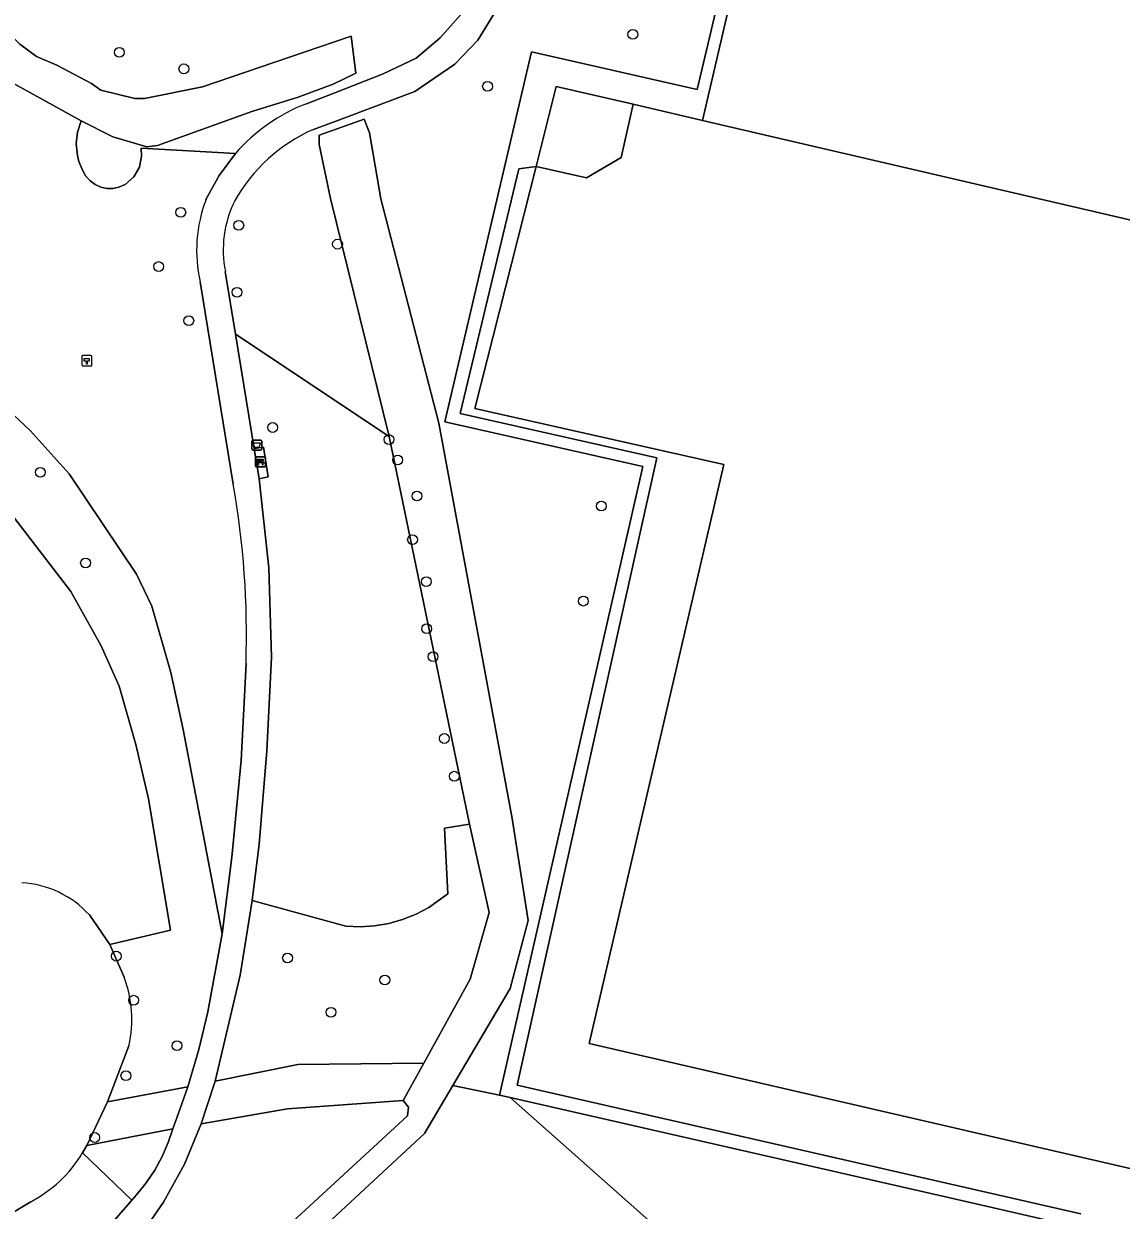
# Model space of a CAD drawing. Extents: x 160203 to 161530, y 379528 to 381797.
# Drawn here: x 160837.8 to 160947.2, y 381499.2 to 381617.4 of the extents above; entities that cross this region are included whole.
import ezdxf

# ---------------------------------------------------------------- set-up
doc = ezdxf.new("R2010")
doc.units = 0
for name, color, linetype in [('IMGEO_Afvalbak', 7, 'Continuous'), ('IMGEO_Bank', 7, 'Continuous'), ('IMGEO_Boom', 7, 'Continuous'), ('IMGEO_Erf', 7, 'Continuous'), ('IMGEO_Fietspad_gesloten', 7, 'Continuous'), ('IMGEO_Gemengd_bos', 7, 'Continuous'), ('IMGEO_Grasland_overig', 7, 'Continuous'), ('IMGEO_Groenvoorziening', 7, 'Continuous'), ('IMGEO_Hectometerpaal', 7, 'Continuous'), ('IMGEO_Hek', 7, 'Continuous'), ('IMGEO_Loofbos', 7, 'Continuous'), ('IMGEO_Meer_plas_ven_vijver', 7, 'Continuous'), ('IMGEO_Terreindeel_zand', 7, 'Continuous'), ('IMGEO_Voetpad_open', 7, 'Continuous'), ('IMGEO_Waterloop', 7, 'Continuous')]:
    doc.layers.add(name, color=color, linetype=linetype)

msp = doc.modelspace()

# ---------------------------------------------------------------- linework, layer by layer
at = {"layer": 'IMGEO_Afvalbak'}
for p, q in [((160860.67, 381575.94), (160861.45, 381575.94)), ((160861.45, 381575.94), (160860.67, 381575.94)), ((160860.57, 381575.04), (160860.57, 381575.84)), ((160860.57, 381575.84), (160860.57, 381575.04)), ((160861.45, 381574.94), (160860.67, 381574.94)), ((160860.67, 381574.94), (160861.45, 381574.94)), ((160861.55, 381575.84), (160861.55, 381575.04)), ((160861.55, 381575.04), (160861.55, 381575.84))]:
    msp.add_line(p, q, dxfattribs=at)
msp.add_lwpolyline([(160860.71, 381575.66), (160861.41, 381575.66), (160861.26, 381575.19), (160860.86, 381575.19), (160860.71, 381575.66)], dxfattribs=at)
for centre, start, end in [((160860.67, 381575.84), 90, 180), ((160860.67, 381575.84), 90, 180), ((160861.45, 381575.84), 0, 90), ((160861.45, 381575.84), 360, 90), ((160860.67, 381575.04), 180, 270), ((160860.67, 381575.04), 180, 270), ((160861.45, 381575.04), 270, 0), ((160861.45, 381575.04), 270, 0)]:
    msp.add_arc(centre, 0.1, start, end, dxfattribs=at)
at = {"layer": 'IMGEO_Bank'}
for p, q in [((160860.92, 381573.34), (160860.92, 381574.18)), ((160860.92, 381574.18), (160860.92, 381573.34)), ((160861, 381574.26), (160861.84, 381574.26)), ((160861.84, 381574.26), (160861, 381574.26)), ((160861.23, 381573.77), (160861.23, 381573.87)), ((160861.62, 381573.66), (160861.23, 381573.66)), ((160861.56, 381573.88), (160861.28, 381573.88)), ((160861.28, 381573.87), (160861.28, 381573.77)), ((160861.28, 381573.76), (160861.56, 381573.76)), ((160861.57, 381573.77), (160861.57, 381573.87)), ((160861.61, 381573.87), (160861.61, 381573.77)), ((160861.92, 381574.19), (160861.92, 381573.35)), ((160861.92, 381573.35), (160861.92, 381574.19)), ((160861.85, 381573.26), (160861.01, 381573.26)), ((160861.01, 381573.26), (160861.85, 381573.26))]:
    msp.add_line(p, q, dxfattribs=at)
for points in [[(160861.17, 381573.66), (160861.03, 381573.66), (160861.14, 381573.76), (160861.23, 381573.76)], [(160861.23, 381573.88), (160861.14, 381573.88), (160861.14, 381574.04), (160861.7, 381574.04), (160861.7, 381573.88), (160861.62, 381573.88)], [(160861.22, 381573.65), (160861.22, 381573.45), (160861.18, 381573.45), (160861.18, 381573.65)], [(160861.62, 381573.76), (160861.7, 381573.76), (160861.82, 381573.66), (160861.68, 381573.66)], [(160861.67, 381573.65), (160861.67, 381573.45), (160861.63, 381573.45), (160861.63, 381573.65)]]:
    msp.add_lwpolyline(points, dxfattribs=at)
for centre, radius, start, end in [((160861, 381574.18), 0.0779, 92.4484, 184.2845), ((160861, 381574.18), 0.0779, 92.4484, 184.2845), ((160861.17, 381573.65), 0.00671, 2.8957, 87.1043), ((160861.23, 381573.65), 0.00671, 92.8957, 177.1043), ((160861.23, 381573.87), 0.00671, 2.8957, 87.1043), ((160861.23, 381573.77), 0.00671, 272.8957, 357.1043), ((160861.28, 381573.87), 0.00671, 92.8957, 177.1043), ((160861.28, 381573.77), 0.00671, 182.8957, 267.1043), ((160861.56, 381573.87), 0.00671, 2.8957, 87.1043), ((160861.56, 381573.77), 0.00671, 272.8957, 357.1043), ((160861.62, 381573.87), 0.00671, 92.8957, 177.1043), ((160861.62, 381573.77), 0.00671, 182.8957, 267.1043), ((160861.62, 381573.65), 0.00671, 2.8957, 87.1043), ((160861.68, 381573.65), 0.00671, 92.8957, 177.1043), ((160861.85, 381574.18), 0.0779, 2.4484, 94.2845), ((160861.85, 381574.18), 0.0779, 2.4484, 94.2845), ((160861, 381573.34), 0.0779, 182.4484, 274.2845), ((160861, 381573.34), 0.0779, 182.4484, 274.2845), ((160861.85, 381573.34), 0.0779, 272.4484, 4.2845), ((160861.85, 381573.34), 0.0779, 272.4484, 4.2845)]:
    msp.add_arc(centre, radius, start, end, dxfattribs=at)
at = {"layer": 'IMGEO_Boom'}
for centre in [(160898.54, 381616.36), (160847.35, 381614.57), (160853.79, 381612.93), (160884.06, 381611.18), (160853.48, 381598.63), (160859.26, 381597.33), (160869.1, 381595.46), (160851.27, 381593.23), (160859.09, 381590.66), (160854.28, 381587.84), (160862.64, 381577.19), (160874.24, 381575.99), (160875.1, 381573.96), (160839.48, 381572.73), (160877.02, 381570.36), (160895.4, 381569.36), (160876.58, 381566.01), (160843.99, 381563.69), (160877.95, 381561.82), (160893.61, 381559.89), (160877.99, 381557.14), (160878.63, 381554.36), (160879.75, 381546.2), (160880.74, 381542.44), (160847.06, 381524.51), (160864.12, 381524.33), (160873.82, 381522.13), (160848.79, 381520.12), (160868.46, 381518.92), (160853.1, 381515.59), (160848.01, 381512.61), (160844.89, 381506.44)]:
    msp.add_circle(centre, 0.489, dxfattribs=at)
at = {"layer": 'IMGEO_Erf'}
msp.add_lwpolyline([(160925.97, 381475.24), (160898.06, 381500), (160886.3, 381510.43), (160885.25, 381510.67), (160880.59, 381511.61), (160877.77, 381506.85), (160870.4, 381500), (160857.89, 381488.39)], dxfattribs=at)
at = {"layer": 'IMGEO_Fietspad_gesloten'}
for points in [[(160885.06, 381618.97), (160882.64, 381620.41), (160881.4, 381618.35), (160879.32, 381616.02), (160876.94, 381613.98), (160873.65, 381612.43), (160868.82, 381610.55), (160866.01, 381609.45)], [(160866.7, 381606.9), (160869.29, 381607.86), (160876.81, 381610.66), (160880.8, 381613.41), (160883.08, 381615.78), (160885.06, 381618.97)], [(160858.95, 381604.5), (160857.3, 381602.31), (160855.99, 381599.9)], [(160838.96, 381485.78), (160838.99, 381485.85), (160839.03, 381485.91), (160840.34, 381487.3), (160850.2, 381497.74), (160851.76, 381500), (160853.86, 381503.79), (160855.5, 381507.81), (160856.11, 381509.63), (160856.92, 381512.07), (160859.4, 381522.61), (160860.58, 381530.07), (160861.29, 381535.68), (160862.05, 381544.98), (160862.52, 381554.3), (160862.26, 381563.2), (160861.31, 381572.06), (160860.81, 381575.09), (160858.94, 381586.5), (160857.92, 381592.75)], [(160855.41, 381591.69), (160858.71, 381571.54)], [(160859.99, 381553.67), (160859.49, 381544.01), (160858.58, 381534.38), (160857.62, 381526.74), (160856.17, 381518.97), (160855.27, 381515.21), (160854.18, 381511.5), (160853.38, 381509.23), (160852.69, 381507.31), (160852.23, 381505.95), (160851.61, 381504.54), (160850.88, 381503.2), (160850.02, 381501.93), (160849.06, 381500.74), (160848.6, 381500.19), (160848.43, 381500), (160844.57, 381495.58), (160840.56, 381491.31), (160838.08, 381489.08), (160836.13, 381487.31), (160836.05, 381487.24)]]:
    msp.add_lwpolyline(points, dxfattribs=at)
for centre, radius, start, end in [((160872.64, 381592.48), 18.23, 111.3553, 138.7094), ((160873.48, 381591.55), 16.78, 113.8365, 150.8354), ((160869.23, 381594.83), 14.17, 159.024, 192.782), ((160868.65, 381594.9), 10.94, 153.8348, 191.3557), ((160772.88, 381556.45), 87.15, 358.1761, 9.9705)]:
    msp.add_arc(centre, radius, start, end, dxfattribs=at)
at = {"layer": 'IMGEO_Gemengd_bos'}
for points in [[(160848.3, 381515.57), (160846.18, 381509.99), (160854.18, 381511.5), (160855.27, 381515.21), (160856.17, 381518.97), (160857.62, 381526.74), (160853.72, 381547.09), (160852.49, 381552.77), (160850.58, 381559.39), (160849.05, 381562.56), (160842.35, 381572.57), (160838.48, 381576.89), (160833.45, 381581.58)], [(160835.81, 381569.57), (160842.52, 381560.84), (160845.54, 381555.42), (160847.35, 381551.42), (160849.01, 381545.59), (160850.25, 381540.18), (160852.46, 381527.1), (160846.42, 381525.68), (160847.83, 381522.43)], [(160838.46, 381500), (160835.2, 381498.06), (160833.22, 381497.32), (160838.08, 381489.08), (160840.56, 381491.31), (160844.57, 381495.58), (160848.43, 381500), (160848.6, 381500.19), (160843.7, 381504.9)]]:
    msp.add_lwpolyline(points, dxfattribs=at)
msp.add_lwpolyline([(160849.06, 381500.74), (160850.02, 381501.93), (160850.88, 381503.2), (160851.61, 381504.54), (160852.23, 381505.95), (160852.69, 381507.31), (160844.12, 381505.65), (160843.7, 381504.9), (160848.6, 381500.19)], close=True, dxfattribs=at)
for centre, radius, start, end in [((160836.78, 381518.23), 11.82, 346.9738, 20.7973), ((160832.39, 381511.75), 13.22, 297.3162, 328.7986)]:
    msp.add_arc(centre, radius, start, end, dxfattribs=at)
at = {"layer": 'IMGEO_Grasland_overig'}
for points in [[(160905.47, 381607.79), (160898.56, 381609.4), (160897.36, 381604.11), (160893.92, 381602.07), (160888.89, 381603.21), (160882.79, 381579.07), (160907.61, 381573.5), (160894.19, 381515.8), (160958.75, 381500.88), (160963.3, 381520.89), (160968.05, 381541.52), (160979.33, 381590.62)], [(160869.92, 381527.49), (160871.36, 381527.44), (160872.79, 381527.53), (160874.21, 381527.77), (160875.59, 381528.16), (160876.93, 381528.68), (160878.2, 381529.35), (160880.11, 381530.71), (160879.77, 381537.28), (160882.27, 381537.67), (160874.25, 381576.3), (160858.94, 381586.5), (160860.81, 381575.09), (160861.74, 381575.22), (160862.18, 381572.26), (160861.31, 381572.06), (160862.26, 381563.2), (160862.52, 381554.3), (160862.05, 381544.98), (160861.29, 381535.68), (160860.58, 381530.07)]]:
    msp.add_lwpolyline(points, close=True, dxfattribs=at)
msp.add_lwpolyline([(160958.75, 381500.88), (160894.19, 381515.8), (160907.61, 381573.5), (160882.79, 381579.07), (160888.89, 381603.21), (160887.17, 381602.96), (160881.34, 381578.59), (160900.93, 381574.16), (160887, 381511.65), (160943.21, 381498.82)], dxfattribs=at)
at = {"layer": 'IMGEO_Groenvoorziening'}
for points in [[(160943.21, 381498.82), (160887, 381511.65), (160900.93, 381574.16), (160881.34, 381578.59), (160887.17, 381602.96), (160888.89, 381603.21), (160890.91, 381611.18), (160898.56, 381609.4), (160905.47, 381607.79), (160932.99, 381725.88)], [(160911.88, 381640.18), (160904.95, 381610.88), (160888.45, 381614.64), (160879.8, 381577.74), (160899.54, 381573.29), (160885.25, 381510.67), (160886.3, 381510.43), (160932.03, 381500), (160941.58, 381497.82)], [(160855.99, 381599.9), (160857.3, 381602.31), (160858.95, 381604.5), (160849.54, 381605.01), (160849.58, 381604.23), (160849.35, 381603.14), (160848.79, 381602.16), (160847.95, 381601.41), (160847.32, 381601.13), (160846.72, 381601.01), (160846.1, 381601.01), (160845.5, 381601.14), (160844.94, 381601.4), (160844.44, 381601.76), (160844.03, 381602.22), (160843.73, 381602.76), (160843.32, 381603.71), (160843.17, 381604.28), (160843.05, 381605.45), (160843.18, 381606.62), (160843.54, 381607.74), (160832.47, 381613.87)], [(160858.71, 381571.54), (160855.41, 381591.69)], [(160833.45, 381581.58), (160838.48, 381576.89), (160842.35, 381572.57), (160849.05, 381562.56), (160850.58, 381559.39), (160852.49, 381552.77), (160853.72, 381547.09), (160857.62, 381526.74), (160858.58, 381534.38), (160859.49, 381544.01), (160859.99, 381553.67)], [(160850.25, 381540.18), (160849.01, 381545.59), (160847.35, 381551.42), (160845.54, 381555.42), (160842.52, 381560.84), (160835.81, 381569.57)], [(160844.37, 381528.62), (160846.42, 381525.68), (160852.46, 381527.1), (160850.25, 381540.18)], [(160866.74, 381500), (160876.09, 381508.6), (160876.18, 381509.46), (160875.64, 381510.14), (160864.11, 381509.29), (160855.5, 381507.81), (160853.86, 381503.79), (160851.76, 381500), (160850.2, 381497.74), (160840.34, 381487.3), (160839.03, 381485.91), (160838.99, 381485.85), (160838.96, 381485.78)], [(160839.07, 381485.72), (160839.81, 381486.54), (160839.91, 381486.6), (160840.03, 381486.66), (160840.15, 381486.7), (160840.28, 381486.74), (160840.41, 381486.76), (160840.54, 381486.77), (160840.67, 381486.77), (160840.81, 381486.76), (160840.94, 381486.74), (160841.07, 381486.7), (160841.19, 381486.66), (160841.31, 381486.6), (160846.32, 381483.45), (160847.38, 381482.56), (160855.41, 381489.58), (160866.74, 381500)]]:
    msp.add_lwpolyline(points, dxfattribs=at)
msp.add_lwpolyline([(160979.33, 381590.62), (160982.28, 381598.99), (161007.56, 381708.83), (160932.99, 381725.88), (160905.47, 381607.79)], close=True, dxfattribs=at)
for centre, radius, start, end in [((160869.23, 381594.83), 14.17, 159.024, 192.782), ((160772.88, 381556.45), 87.15, 358.1761, 9.9705), ((160837.07, 381521.95), 9.89, 42.4584, 86.7095)]:
    msp.add_arc(centre, radius, start, end, dxfattribs=at)
at = {"layer": 'IMGEO_Hectometerpaal'}
for p, q in [((160843.62, 381584.26), (160843.62, 381583.42)), ((160843.62, 381584.26), (160843.62, 381583.42)), ((160844.53, 381584.35), (160843.69, 381584.35)), ((160844.53, 381584.35), (160843.69, 381584.35)), ((160844.62, 381583.43), (160844.62, 381584.27)), ((160844.62, 381583.43), (160844.62, 381584.27)), ((160843.7, 381583.35), (160844.54, 381583.35)), ((160843.7, 381583.35), (160844.54, 381583.35))]:
    msp.add_line(p, q, dxfattribs=at)
msp.add_lwpolyline([(160844.14, 381583.49), (160844.08, 381583.49), (160844.08, 381583.79), (160843.86, 381583.79), (160843.86, 381584.06), (160844.36, 381584.06), (160844.36, 381583.79), (160844.14, 381583.79), (160844.14, 381583.49)], dxfattribs=at)
for centre, start, end in [((160843.69, 381584.27), 92.4484, 184.2845), ((160843.69, 381584.27), 92.4484, 184.2845), ((160844.54, 381584.27), 2.4484, 94.2845), ((160844.54, 381584.27), 2.4484, 94.2845), ((160843.69, 381583.42), 182.4484, 274.2845), ((160843.69, 381583.42), 182.4484, 274.2845), ((160844.54, 381583.42), 272.4484, 4.2845), ((160844.54, 381583.42), 272.4484, 4.2845)]:
    msp.add_arc(centre, 0.0779, start, end, dxfattribs=at)
at = {"layer": 'IMGEO_Hek'}
for points in [[(160931.91, 381727.39), (160911.88, 381640.18), (160904.95, 381610.88), (160888.45, 381614.64), (160879.8, 381577.74), (160899.54, 381573.29), (160885.25, 381510.67)], [(160885.25, 381510.67), (160886.3, 381510.43)], [(160886.3, 381510.43), (160932.03, 381500)], [(160932.03, 381500), (160941.58, 381497.82), (160925.05, 381426.94)]]:
    msp.add_lwpolyline(points, dxfattribs=at)
at = {"layer": 'IMGEO_Loofbos'}
for points in [[(160857.92, 381592.75), (160858.94, 381586.5), (160874.25, 381576.3), (160868.41, 381600.01), (160867.27, 381605.39), (160867.29, 381606.31), (160869.42, 381607.08), (160871.76, 381607.92), (160872.3, 381606.55), (160873.43, 381599.98), (160879.21, 381577.63), (160886.5, 381538.24), (160888.09, 381528.06), (160886.3, 381521.28), (160880.59, 381511.61), (160885.25, 381510.67), (160899.54, 381573.29), (160879.8, 381577.74), (160888.45, 381614.64), (160904.95, 381610.88), (160911.88, 381640.18)], [(160885.06, 381618.97), (160883.08, 381615.78), (160880.8, 381613.41), (160876.81, 381610.66), (160869.29, 381607.86), (160866.7, 381606.9)], [(160834.81, 381618), (160837.43, 381615.39), (160839.09, 381614.16), (160841.13, 381613.3), (160844.57, 381611.46), (160845.51, 381610.79), (160848.89, 381609.97), (160849.87, 381609.97), (160855.66, 381611.15), (160865.78, 381614.6)], [(160866.01, 381609.45), (160868.82, 381610.55), (160873.65, 381612.43), (160876.94, 381613.98), (160879.32, 381616.02), (160881.4, 381618.35)], [(160865.78, 381614.6), (160870.45, 381616.2), (160870.94, 381612.5), (160868.68, 381611.41), (160865.19, 381610.1), (160860.57, 381608.68), (160851.16, 381605.3), (160850.11, 381605.16), (160846.71, 381606.14), (160843.54, 381607.74), (160843.18, 381606.62), (160843.05, 381605.45), (160843.17, 381604.28), (160843.32, 381603.71), (160843.73, 381602.76), (160844.03, 381602.22), (160844.44, 381601.76), (160844.94, 381601.4), (160845.5, 381601.14), (160846.1, 381601.01), (160846.72, 381601.01), (160847.32, 381601.13), (160847.95, 381601.41), (160848.79, 381602.16), (160849.35, 381603.14), (160849.58, 381604.23), (160849.54, 381605.01), (160858.95, 381604.5)], [(160941.58, 381497.82), (160932.03, 381500), (160886.3, 381510.43), (160898.06, 381500), (160925.97, 381475.24), (160930.91, 381454.72), (160909.01, 381442.44), (160905.25, 381439)]]:
    msp.add_lwpolyline(points, dxfattribs=at)
msp.add_lwpolyline([(160856.92, 381512.07), (160865.15, 381513.7), (160877.7, 381513.84), (160882.31, 381522.21), (160884.23, 381528.87), (160882.27, 381537.67), (160879.77, 381537.28), (160880.11, 381530.71), (160878.2, 381529.35), (160876.93, 381528.68), (160875.59, 381528.16), (160874.21, 381527.77), (160872.79, 381527.53), (160871.36, 381527.44), (160869.92, 381527.49), (160860.58, 381530.07), (160859.4, 381522.61)], close=True, dxfattribs=at)
for centre, radius, start, end in [((160872.64, 381592.48), 18.23, 111.3553, 138.7094), ((160873.48, 381591.55), 16.78, 113.8365, 150.8354), ((160868.65, 381594.9), 10.94, 153.8348, 191.3557)]:
    msp.add_arc(centre, radius, start, end, dxfattribs=at)
at = {"layer": 'IMGEO_Meer_plas_ven_vijver'}
for points in [[(160847.83, 381522.43), (160846.42, 381525.68), (160844.37, 381528.62)], [(160844.12, 381505.65), (160846.18, 381509.99), (160848.3, 381515.57)], [(160809.86, 381508.37), (160811.93, 381505.37), (160813.84, 381503.29), (160816.19, 381501.71), (160819.56, 381500), (160822.07, 381497.95), (160826.41, 381496.59), (160828.54, 381496.53), (160830.89, 381496.73), (160833.22, 381497.32), (160835.2, 381498.06), (160838.46, 381500)], [(160843.7, 381504.9), (160844.12, 381505.65)]]:
    msp.add_lwpolyline(points, dxfattribs=at)
for centre, radius, start, end in [((160837.07, 381521.95), 9.89, 42.4584, 86.7095), ((160836.78, 381518.23), 11.82, 346.9738, 20.7973), ((160832.39, 381511.75), 13.22, 297.3162, 328.7986)]:
    msp.add_arc(centre, radius, start, end, dxfattribs=at)
at = {"layer": 'IMGEO_Terreindeel_zand'}
msp.add_lwpolyline([(160893.92, 381602.07), (160897.36, 381604.11), (160898.56, 381609.4), (160890.91, 381611.18), (160888.89, 381603.21)], close=True, dxfattribs=at)
at = {"layer": 'IMGEO_Voetpad_open'}
msp.add_lwpolyline([(160861.31, 381572.06), (160862.18, 381572.26), (160861.74, 381575.22), (160860.81, 381575.09)], close=True, dxfattribs=at)
at = {"layer": 'IMGEO_Waterloop'}
for points in [[(160834.81, 381618), (160831.45, 381614.31), (160832.47, 381613.87), (160843.54, 381607.74), (160846.71, 381606.14), (160850.11, 381605.16), (160851.16, 381605.3), (160860.57, 381608.68), (160865.19, 381610.1), (160868.68, 381611.41), (160870.94, 381612.5), (160870.45, 381616.2), (160865.78, 381614.6), (160855.66, 381611.15), (160849.87, 381609.97), (160848.89, 381609.97), (160845.51, 381610.79), (160844.57, 381611.46), (160841.13, 381613.3), (160839.09, 381614.16), (160837.43, 381615.39)], [(160875.64, 381510.14), (160877.7, 381513.84), (160865.15, 381513.7), (160856.92, 381512.07), (160856.11, 381509.63), (160855.5, 381507.81), (160864.11, 381509.29)], [(160846.18, 381509.99), (160844.12, 381505.65), (160852.69, 381507.31), (160853.38, 381509.23), (160854.18, 381511.5)]]:
    msp.add_lwpolyline(points, close=True, dxfattribs=at)
msp.add_lwpolyline([(160857.89, 381488.39), (160870.4, 381500), (160877.77, 381506.85), (160880.59, 381511.61), (160886.3, 381521.28), (160888.09, 381528.06), (160886.5, 381538.24), (160879.21, 381577.63), (160873.43, 381599.98), (160872.3, 381606.55), (160871.76, 381607.92), (160869.42, 381607.08), (160867.29, 381606.31), (160867.27, 381605.39), (160868.41, 381600.01), (160874.25, 381576.3), (160882.27, 381537.67), (160884.23, 381528.87), (160882.31, 381522.21), (160877.7, 381513.84), (160875.64, 381510.14), (160876.18, 381509.46), (160876.09, 381508.6), (160866.74, 381500), (160855.41, 381489.58)], dxfattribs=at)

doc.saveas('drawing.dxf')
